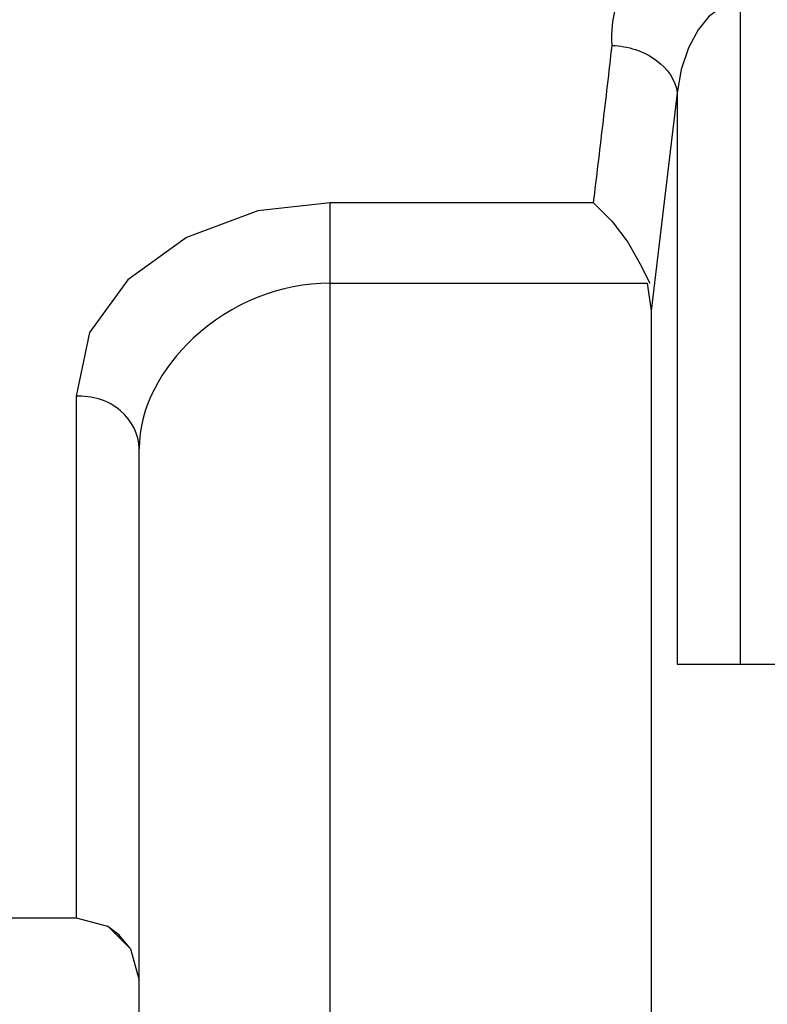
# Paper-space layout 'Sheet' of a CAD drawing. Header units: inches. Extents: x 0.2 to 10.8, y 0.2 to 8.3.
# Tile 343 of 545: x 7.3635 to 7.387, y 1.9732 to 2.0041. Entities that reach past the tile are written whole.
import ezdxf

# ---------------------------------------------------------------- set-up
doc = ezdxf.new("R2010")
doc.units = ezdxf.units.IN
doc.header["$MEASUREMENT"] = 0
doc.layers.get('0').update_dxf_attribs({"lineweight": 5})

psp = doc.layouts.new('Sheet')

# ---------------------------------------------------------------- linework, layer by layer
at = {"color": 0, "linetype": 'ByBlock', "lineweight": -3}
for p, q in [((7.386119, 1.983868), (7.386119, 2.004748)), ((7.384134, 2.001828), (7.383314, 1.994974)), ((7.384134, 2.001828), (7.384134, 1.983868)), ((7.373229, 1.960828), (7.373229, 1.998372)), ((7.381504, 1.998372), (7.373229, 1.998372)), ((7.373229, 1.995843), (7.383193, 1.995843)), ((7.383193, 1.995843), (7.383314, 1.994974)), ((7.383314, 1.994974), (7.383314, 1.972828)), ((7.365249, 1.992295), (7.365249, 1.975908)), ((7.367229, 1.966828), (7.367229, 1.99064)), ((7.384134, 1.983868), (7.559568, 1.983868)), ((7.365263, 1.975882), (7.359229, 1.975882)), ((7.366252, 1.975617), (7.365263, 1.975882)), ((7.366239, 1.975642), (7.366964, 1.974917)), ((7.366596, 1.975362), (7.366252, 1.975617)), ((7.366426, 1.975455), (7.366598, 1.975364)), ((7.366935, 1.974946), (7.366596, 1.975362)), ((7.366964, 1.974917), (7.367229, 1.973927))]:
    psp.add_line(p, q, dxfattribs=at)
for points in [[(7.386119, 2.004748), (7.385624, 2.004601), (7.385124, 2.004231), (7.384789, 2.003814), (7.384485, 2.003242), (7.384255, 2.002566), (7.384134, 2.001828)], [(7.373229, 1.998372), (7.37096, 1.998115), (7.368723, 1.997281), (7.366872, 1.995954), (7.36567, 1.994299), (7.365249, 1.992295)], [(7.381504, 1.998372), (7.382087, 1.997786), (7.382581, 1.997131), (7.382955, 1.996461), (7.383273, 1.995843)]]:
    psp.add_lwpolyline(points, dxfattribs=at)
for points, knots in [([(7.382089, 2.003321), (7.382037, 2.004168), (7.382627, 2.006375), (7.384889, 2.007329), (7.386113, 2.007351)], [0, 0, 0, 0, 0.409453, 1, 1, 1, 1]), ([(7.381504, 1.998372), (7.381603, 1.999179), (7.381801, 2.000829), (7.381993, 2.002478), (7.382089, 2.003321)], [0, 0, 0, 0, 0.489501, 1, 1, 1, 1]), ([(7.382089, 2.003321), (7.38258, 2.003295), (7.383486, 2.003041), (7.384094, 2.002228), (7.384134, 2.001828)], [0, 0, 0, 0, 0.550593, 1, 1, 1, 1]), ([(7.373229, 1.995843), (7.371684, 1.995849), (7.368796, 1.994702), (7.367229, 1.991929), (7.367229, 1.99064)], [0, 0, 0, 0, 0.545094, 1, 1, 1, 1]), ([(7.367229, 1.99064), (7.367229, 1.991083), (7.366738, 1.992039), (7.36574, 1.99231), (7.365249, 1.992295)], [0, 0, 0, 0, 0.474453, 1, 1, 1, 1])]:
    psp.add_open_spline(points, degree=3, knots=knots, dxfattribs=at)

doc.saveas('drawing.dxf')
